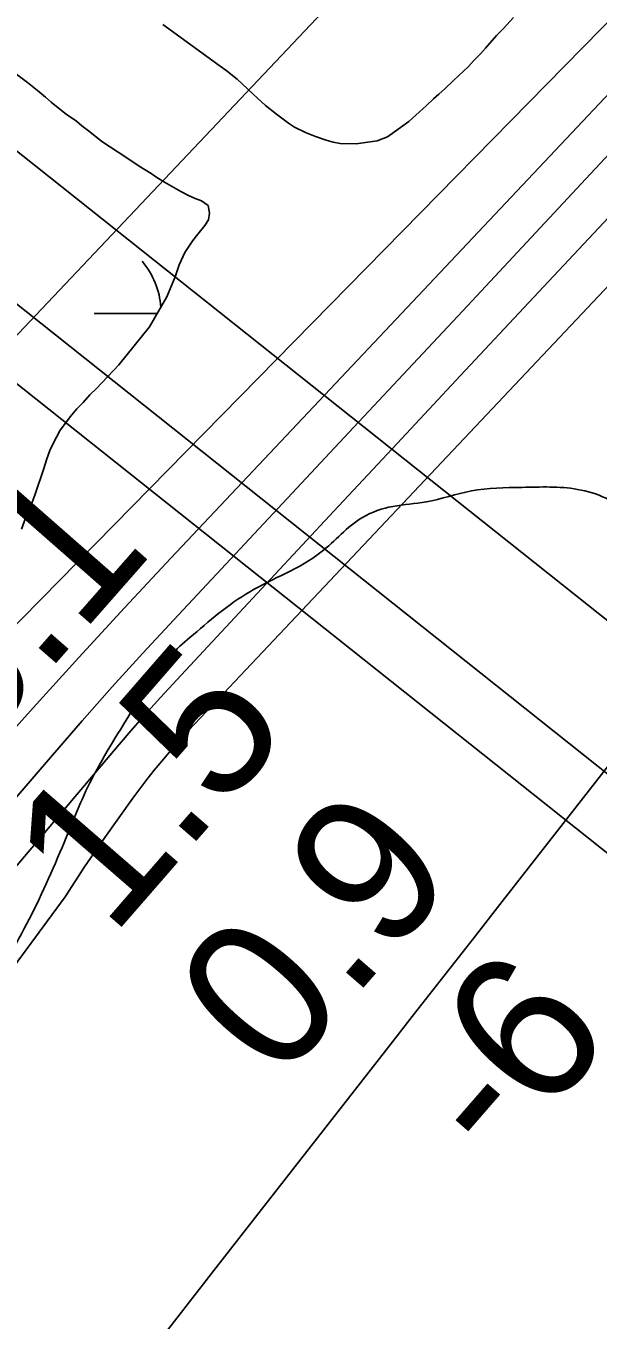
# Model space of a CAD drawing. Extents: x 3297735 to 3335592, y 670436 to 695807.
# Drawn here: x 3316202 to 3316459, y 688950 to 689532 of the extents above; entities that cross this region are included whole.
import ezdxf

# ---------------------------------------------------------------- set-up
doc = ezdxf.new("R2010")
doc.units = 0
for name, color, linetype in [('V-RIVR-EDGE', 7, 'Continuous'), ('V-RIVR-RANG', 7, 'Continuous'), ('V-TOPO-DPTH', 7, 'Continuous'), ('V-TOPO-MAJR', 7, 'Continuous'), ('V-TOPO-MINR', 7, 'Continuous'), ('V-TOPO-WATR', 7, 'Continuous'), ('V-UTIL-LINE', 7, 'Continuous'), ('V-WETL-SWMP', 7, 'Continuous')]:
    doc.layers.add(name, color=color, linetype=linetype)

msp = doc.modelspace()

# ---------------------------------------------------------------- linework, layer by layer
at = {"layer": 'V-RIVR-EDGE'}
msp.add_spline([(3319555.14, 694014.55), (3319548.52, 694002.76), (3319539.36, 693985.79), (3319509.78, 693923.27), (3319496.46, 693903), (3319479.41, 693878.17), (3319464.01, 693854.58), (3319445.27, 693818.98), (3319424.44, 693775.51), (3319406.53, 693740.74), (3319395.69, 693713), (3319386.52, 693693.13), (3319372.79, 693671.61), (3319340.34, 693621.53), (3319316.61, 693580.14), (3319295.79, 693542.89), (3319282.06, 693520.96), (3319271.65, 693502.33), (3319267.89, 693489.49), (3319259.98, 693475.83), (3319250.42, 693465.08), (3319246.25, 693454.32), (3319237.93, 693442.32), (3319231.68, 693428.65), (3319225.43, 693414.99), (3319219.61, 693410.03), (3319205.47, 693391.42), (3319185.09, 693363.28), (3319164.7, 693327.69), (3319143.08, 693301.21), (3319109.39, 693253.21), (3319083.6, 693218.46), (3319061.14, 693187.85), (3319039.52, 693157.64), (3319018.29, 693123.29), (3318994.59, 693091.02), (3318949.68, 693031.86), (3318931.37, 693004.55), (3318913.08, 692981.38), (3318902.25, 692962.76), (3318892.68, 692944.55), (3318876.03, 692916.4), (3318861.86, 692887.84), (3318841.46, 692848.51), (3318822.29, 692807.53), (3318806.46, 692774.41), (3318803.1, 692758.66), (3318804.31, 692744.98), (3318808.02, 692734.61), (3318808.84, 692730.46), (3318817.11, 692725.47), (3318826.63, 692719.23), (3318832.83, 692713), (3318835.72, 692705.53), (3318835.27, 692692.27), (3318829.85, 692681.5), (3318819.88, 692669.09), (3318809.47, 692651.3), (3318783.24, 692602.87), (3318768.67, 692580.52), (3318760.79, 692575.98), (3318753.73, 692573.1), (3318747.11, 692573.94), (3318739.24, 692579.76), (3318735.53, 692585.58), (3318730.56, 692588.49), (3318721.44, 692588.1), (3318700.27, 692573.64), (3318679.48, 692549.66), (3318660.76, 692522.35), (3318646.6, 692493.37), (3318637.03, 692477.64), (3318624.96, 692456.95), (3318607.08, 692434.19), (3318599.98, 692413.49), (3318583.3, 692372.49), (3318565.82, 692342.28), (3318547.09, 692313.73), (3318534.2, 692295.52), (3318512.56, 692258.69), (3318488.02, 692224.76), (3318446.4, 692155.23), (3318418.11, 692112.61), (3318397.31, 692084.47), (3318386.91, 692066.68), (3318376.5, 692048.05), (3318354.44, 692011.22), (3318333.22, 691976.45), (3318316.13, 691940.02), (3318301.57, 691917.67), (3318275.38, 691884.99), (3318265.81, 691873), (3318250.82, 691844.85), (3318236.64, 691808.41), (3318222.07, 691781.09), (3318194.96, 691714.01), (3318179.96, 691684.2), (3318162.07, 691654.82), (3318140.84, 691619.64), (3318130.44, 691603.92), (3318120.89, 691595.24), (3318105.09, 691577.87), (3318090.12, 691558.42), (3318067.68, 691532.37), (3318043.56, 691501.75), (3318020.26, 691465.75), (3317998.21, 691433.06), (3317973.66, 691392.92), (3317962.42, 691371.81), (3317929.95, 691315.1), (3317907.9, 691282.41), (3317889.2, 691263.39), (3317870.48, 691238.16), (3317844.7, 691202.99), (3317833.05, 691186.02), (3317808.09, 691148.78), (3317780.64, 691109.47), (3317756.1, 691076.38), (3317731.98, 691045.35), (3317684.57, 690978.73), (3317668.76, 690954.73), (3317646.3, 690922.04), (3317635.48, 690907.15), (3317629.25, 690900.53), (3317620.1, 690889.36), (3317608.46, 690874.47), (3317601.4, 690867.03), (3317592.67, 690860.42), (3317585.59, 690845.93), (3317576.86, 690836), (3317565.64, 690821.11), (3317549.42, 690801.25), (3317522.4, 690767.75), (3317502.45, 690745), (3317489.97, 690727.62), (3317482.47, 690713.55), (3317479.54, 690701.12), (3317475.78, 690689.94), (3317474.94, 690683.31), (3317467.87, 690674.21), (3317451.65, 690653.94), (3317427.54, 690622.91), (3317406.33, 690593.95), (3317381.8, 690564.58), (3317328.18, 690504.62), (3317308.23, 690483.11), (3317290.78, 690466.16), (3317272.5, 690446.31), (3317248.81, 690422.74), (3317230.94, 690402.48), (3317202.23, 690356.54), (3317170.21, 690314.34), (3317129.47, 690266.36), (3317099.12, 690227.48), (3317085.82, 690212.59), (3317074.19, 690204.33), (3317063.38, 690189.85), (3317045.08, 690163.78), (3317020.95, 690128.61), (3316996.82, 690093.85), (3316970.63, 690059.1), (3316926.98, 690008.23), (3316891.65, 689970.6), (3316861.71, 689930.05), (3316828.03, 689887.86), (3316809.31, 689860.13), (3316797.25, 689841.93), (3316783.53, 689825.38), (3316737.37, 689762.08), (3316714.9, 689728.98), (3316681.64, 689687.61), (3316661.69, 689665.69), (3316647.97, 689646.66), (3316619.68, 689606.11), (3316602.63, 689581.28), (3316583.49, 689551.9), (3316563.93, 689519.62), (3316547.71, 689499.35), (3316541.89, 689491.9), (3316538.57, 689488.6), (3316532.31, 689474.1), (3316523.16, 689461.28), (3316509.03, 689445.15), (3316500.29, 689431.49), (3316493.22, 689419.9), (3316485.73, 689407.9), (3316486.11, 689397.12), (3316486.48, 689375.57), (3316487.29, 689371.01), (3316491.44, 689370.17), (3316493.5, 689366.43), (3316494.29, 689352.75), (3316496.75, 689341.56), (3316502.54, 689336.57), (3316504.2, 689334.08), (3316504.18, 689328.69), (3316501.27, 689325.8), (3316488.83, 689321.27), (3316487.17, 689319.61), (3316487.16, 689316.71), (3316492.96, 689316.7), (3316502.08, 689318.33), (3316508.3, 689318.32), (3316513.27, 689314.99), (3316516.58, 689314.98), (3316524.87, 689314.55), (3316535.62, 689303.33), (3316544.71, 689293.36), (3316545.54, 689290.04), (3316543.46, 689287.97), (3316525.66, 689296.72), (3316509.92, 689304.22), (3316502.06, 689307.14), (3316490.45, 689308.41), (3316482.58, 689308.02), (3316478.02, 689308.03), (3316473.47, 689311.77), (3316449.46, 689323.85), (3316424.59, 689324.74), (3316401.79, 689323.14), (3316381.47, 689318.22), (3316366.54, 689316.18), (3316352.85, 689311.24), (3316334.16, 689295.54), (3316302.2, 689277.79), (3316275.21, 689257.14), (3316266.49, 689249.28), (3316249.02, 689224.04), (3316230.28, 689191.76), (3316217.78, 689162.78), (3316200.69, 689125.93), (3316182.37, 689092.82), (3316162.8, 689054.73), (3316141.17, 689024.94), (3316114.57, 688996.41), (3316081.77, 688971.62), (3316036.89, 688926.14), (3316007.39, 688897.61), (3315987.04, 688880.67), (3315970.01, 688865.79), (3315959.63, 688858.77), (3315957.13, 688852.14), (3315955.46, 688848.42), (3315953.91, 688835.53)], degree=3, dxfattribs=at)
at = {"layer": 'V-TOPO-DPTH'}
for points in [[(3315692.59, 688424.45), (3316219.17, 689140.52), (3316227.94, 689154), (3316237.06, 689167.26), (3316249.66, 689184.87), (3316252.78, 689189.13), (3316255.97, 689193.34), (3316259.26, 689197.47), (3316262.61, 689201.55), (3316268.15, 689208.14), (3316270.07, 689210.34), (3316270.73, 689211.06), (3316274.66, 689215.32), (3316277.3, 689218.16), (3316279.94, 689220.99), (3316282.58, 689223.82), (3316285.24, 689226.64), (3316700.73, 689667.24)], [(3315692.59, 688424.45), (3316219.17, 689140.52), (3316227.94, 689154), (3316237.06, 689167.26), (3316249.66, 689184.87), (3316252.78, 689189.13), (3316255.97, 689193.34), (3316259.26, 689197.47), (3316262.61, 689201.55), (3316268.15, 689208.14), (3316270.07, 689210.34), (3316270.73, 689211.06), (3316274.66, 689215.32), (3316277.3, 689218.16), (3316279.94, 689220.99), (3316282.58, 689223.82), (3316285.24, 689226.64), (3316700.73, 689667.24)], [(3316506.5, 689520.73), (3316453.3, 689463.55), (3316400.04, 689406.43), (3316346.74, 689349.35), (3316267.99, 689265.1), (3316254.13, 689250.09), (3316240.4, 689234.95), (3316226.86, 689219.65), (3316213.44, 689204.22), (3316005.91, 688962.54), (3315960.48, 688909.36), (3315915.24, 688856.02), (3315870.28, 688802.45), (3315825.5, 688748.72), (3315753.94, 688662.4), (3315745, 688651.78), (3315735.96, 688641.26), (3315726.76, 688630.87), (3315717.46, 688620.57), (3315643.88, 688540.34)]]:
    msp.add_lwpolyline(points, dxfattribs=at)
at = {"layer": 'V-TOPO-MAJR'}
msp.add_lwpolyline([(3316515.91, 689730.18), (3316148.21, 689341.24), (3316141.53, 689334.18), (3316134.85, 689327.13), (3316128.16, 689320.08), (3316121.47, 689313.03), (3316065.9, 689254.59), (3316031.59, 689218.17), (3315997.5, 689181.54), (3315963.76, 689144.6), (3315930.24, 689107.45), (3315636.51, 688778.88)], dxfattribs=at)
at = {"layer": 'V-TOPO-MINR'}
for points in [[(3316923.61, 690027.01), (3316883.98, 689979.13), (3316692.22, 689750.46), (3316684.04, 689740.83), (3316675.76, 689731.28), (3316667.36, 689721.83), (3316658.87, 689712.47), (3316605.7, 689654.58), (3316570.49, 689616.39), (3316535.18, 689578.3), (3316499.73, 689540.33), (3316464.19, 689502.45), (3316266.75, 689292.84), (3316245.94, 689270.56), (3316225.27, 689248.15), (3316204.8, 689225.57), (3316184.46, 689202.86), (3315867.17, 688845.52), (3315840.5, 688815.65), (3315813.73, 688785.87), (3315786.79, 688756.24), (3315759.75, 688726.71), (3315732.43, 688697.43), (3315704.87, 688668.39)], [(3316662.94, 689659.29), (3316425.34, 689405.46), (3316396.86, 689375.01), (3316368.39, 689344.53), (3316339.96, 689314.03), (3316311.54, 689283.5), (3316269.32, 689238.11), (3316262.09, 689230.22), (3316254.93, 689222.27), (3316247.88, 689214.21), (3316240.91, 689206.09), (3316177.09, 689130.68), (3316138.41, 689084.67), (3316099.94, 689038.49), (3316061.78, 688992.06), (3316023.83, 688945.46), (3315798.12, 688666.49), (3315779.08, 688643.38), (3315759.78, 688620.5), (3315740.07, 688597.97), (3315720.1, 688575.67), (3315481.28, 688313.77)], [(3316589.81, 689663.48), (3316208.63, 689274.64), (3316205.47, 689271.42), (3316202.32, 689268.21), (3316199.17, 689265), (3316196.01, 689261.78), (3316174.5, 689239.89), (3316160.52, 689225.8), (3316146.44, 689211.81), (3316132.23, 689197.97), (3316117.92, 689184.22), (3315816.82, 688897.83), (3315790.25, 688872.6), (3315763.66, 688847.4), (3315737.03, 688822.24), (3315710.37, 688797.1), (3315667.14, 688756.4)], [(3316506.5, 689520.73), (3316453.3, 689463.55), (3316400.04, 689406.43), (3316346.74, 689349.35), (3316267.99, 689265.1), (3316254.13, 689250.09), (3316240.4, 689234.95), (3316226.86, 689219.65), (3316213.44, 689204.22), (3316005.91, 688962.54), (3315960.48, 688909.36), (3315915.24, 688856.02), (3315870.28, 688802.45), (3315825.5, 688748.72), (3315753.94, 688662.4), (3315745, 688651.78), (3315735.96, 688641.26), (3315726.76, 688630.87), (3315717.46, 688620.57), (3315643.88, 688540.34)], [(3316674.83, 689470.13), (3316415.65, 689138.45), (3316402.52, 689121.65), (3316389.39, 689104.85), (3316376.27, 689088.05), (3316363.14, 689071.24), (3316287.08, 688973.84), (3316236.16, 688908.15), (3316185.56, 688842.22), (3316135.43, 688775.92), (3316085.63, 688709.39), (3315936.5, 688508.67), (3315927.07, 688495.86), (3315917.71, 688482.99), (3315908.46, 688470.04), (3315445.79, 687594.96)]]:
    msp.add_lwpolyline(points, dxfattribs=at)
at = {"layer": 'V-TOPO-WATR'}
msp.add_lwpolyline([(3316700.73, 689667.24), (3316285.24, 689226.64), (3316282.58, 689223.82), (3316279.94, 689220.99), (3316277.3, 689218.16), (3316274.66, 689215.32), (3316270.73, 689211.06), (3316270.07, 689210.34), (3316268.15, 689208.14), (3316262.61, 689201.55), (3316259.26, 689197.47), (3316255.97, 689193.34), (3316252.78, 689189.13), (3316249.66, 689184.87), (3316237.06, 689167.26), (3316227.94, 689154), (3316219.17, 689140.52), (3315692.59, 688424.45)], dxfattribs=at)
at = {"layer": 'V-UTIL-LINE'}
for p, q in [((3319150.52, 687126.41), (3315301.14, 690189.14)), ((3319077.1, 687115.93), (3315227.71, 690178.65)), ((3319098.07, 687063.48), (3315248.69, 690126.2))]:
    msp.add_line(p, q, dxfattribs=at)
at = {"layer": 'V-WETL-SWMP'}
for p, q in [((3316288.88, 689514.24), (3316263.1, 689532.96)), ((3316416.24, 689531.2), (3316413.08, 689527.97)), ((3316420.71, 689536.14), (3316416.24, 689531.2)), ((3316413.08, 689527.97), (3316408.06, 689522.28)), ((3316405.83, 689519.81), (3316402.67, 689516.58)), ((3316408.06, 689522.28), (3316405.83, 689519.81)), ((3316291.35, 689512.38), (3316288.88, 689514.24)), ((3316400.44, 689514.11), (3316393.73, 689507.83)), ((3316402.67, 689516.58), (3316400.44, 689514.11)), ((3316194.08, 689513.04), (3316202.24, 689506.92)), ((3316296.47, 689508.3), (3316291.35, 689512.38)), ((3316305.78, 689499.74), (3316296.47, 689508.3)), ((3316393.73, 689507.83), (3316389.82, 689504.02)), ((3316202.24, 689506.92), (3316206.79, 689503.21)), ((3316206.79, 689503.21), (3316210.4, 689500.23)), ((3316389.82, 689504.02), (3316387.21, 689501.55)), ((3316210.4, 689500.23), (3316212.87, 689498)), ((3316212.87, 689498), (3316216.85, 689494.85)), ((3316309.2, 689496.58), (3316305.78, 689499.74)), ((3316314.13, 689492.68), (3316309.2, 689496.58)), ((3316381.44, 689496.41), (3316376.78, 689492.22)), ((3316384.79, 689499.45), (3316381.44, 689496.41)), ((3316387.21, 689501.55), (3316384.79, 689499.45)), ((3316216.85, 689494.85), (3316219.7, 689492.62)), ((3316219.7, 689492.62), (3316224.24, 689489.47)), ((3316319.63, 689488.6), (3316314.13, 689492.68)), ((3316376.78, 689492.22), (3316373.61, 689489.37)), ((3316224.24, 689489.47), (3316226.71, 689487.43)), ((3316226.71, 689487.43), (3316230.31, 689484.64)), ((3316230.31, 689484.64), (3316235.63, 689480.37)), ((3316322.28, 689486.75), (3316319.63, 689488.6)), ((3316327.2, 689484.36), (3316322.28, 689486.75)), ((3316367.26, 689484.6), (3316364.09, 689482.49)), ((3316369.88, 689486.69), (3316367.26, 689484.6)), ((3316373.61, 689489.37), (3316369.88, 689486.69)), ((3316235.63, 689480.37), (3316239.61, 689477.78)), ((3316331.73, 689482.52), (3316327.2, 689484.36)), ((3316336.45, 689480.88), (3316331.73, 689482.52)), ((3316339.66, 689479.98), (3316336.45, 689480.88)), ((3316342.86, 689479.44), (3316339.66, 689479.98)), ((3316350.01, 689479.33), (3316342.86, 689479.44)), ((3316359.41, 689480.56), (3316350.01, 689479.33)), ((3316364.09, 689482.49), (3316359.41, 689480.56)), ((3316239.61, 689477.78), (3316243.02, 689475.56)), ((3316243.02, 689475.56), (3316246.05, 689473.52)), ((3316246.05, 689473.52), (3316252.49, 689469.27)), ((3316252.49, 689469.27), (3316257.79, 689465.94)), ((3316257.79, 689465.94), (3316260.44, 689464.08)), ((3316260.44, 689464.08), (3316263.85, 689462.05)), ((3316263.85, 689462.05), (3316271.23, 689457.8)), ((3316271.23, 689457.8), (3316274.64, 689455.96)), ((3316274.64, 689455.96), (3316277.66, 689454.67)), ((3316277.66, 689454.67), (3316280.5, 689453.57)), ((3316280.5, 689453.57), (3316283.53, 689451.54)), ((3316283.53, 689451.54), (3316284.13, 689448.16)), ((3316283.59, 689445.14), (3316281.93, 689442.49)), ((3316284.13, 689448.16), (3316283.59, 689445.14)), ((3316278.77, 689438.69), (3316276.55, 689435.85)), ((3316281.93, 689442.49), (3316278.77, 689438.69)), ((3316276.55, 689435.85), (3316273.03, 689430.36)), ((3316273.03, 689430.36), (3316270.45, 689424.87)), ((3316270.45, 689424.87), (3316268.63, 689419.4)), ((3316268.63, 689419.4), (3316264.94, 689410.51)), ((3316264.94, 689410.51), (3316257.05, 689396.89)), ((3316232.29, 689402.94), (3316260.55, 689402.94)), ((3316257.05, 689396.89), (3316243.28, 689379.81)), ((3316243.28, 689379.81), (3316233.23, 689369.17)), ((3316233.23, 689369.17), (3316230.25, 689366.32)), ((3316227.28, 689362.9), (3316224.49, 689360.05)), ((3316230.25, 689366.32), (3316227.28, 689362.9)), ((3316221.52, 689356.44), (3316218.92, 689353.03)), ((3316224.49, 689360.05), (3316221.52, 689356.44)), ((3316218.92, 689353.03), (3316217, 689350.44)), ((3316215.28, 689347.35), (3316213.87, 689344.51)), ((3316217, 689350.44), (3316215.28, 689347.35)), ((3316212.34, 689341.36), (3316210.91, 689337.52)), ((3316213.87, 689344.51), (3316212.34, 689341.36)), ((3316209.64, 689333.18), (3316205.63, 689321.28)), ((3316210.91, 689337.52), (3316209.64, 689333.18)), ((3316204.35, 689318.07), (3316202.15, 689312.97)), ((3316205.63, 689321.28), (3316204.35, 689318.07)), ((3316202.15, 689312.97), (3316199.59, 689305.98))]:
    msp.add_line(p, q, dxfattribs=at)
msp.add_arc((3316227.05, 689403.41), 35.25, 3.88247, 40.77183, dxfattribs=at)

# ---------------------------------------------------------------- texts
at = {"layer": 'V-RIVR-RANG'}
for s, rotation, p in [('23.1', 48.72833, (3316143.99, 689164.6)), ('1.5', 49.01261, (3316240.1, 689121.86)), ('0.9', 49.01261, (3316315.25, 689055.89)), ('-6', 49.01261, (3316414.45, 689017.59))]:
    msp.add_text(s, height=67, rotation=rotation, dxfattribs=at).set_placement(p)

doc.saveas('drawing.dxf')
